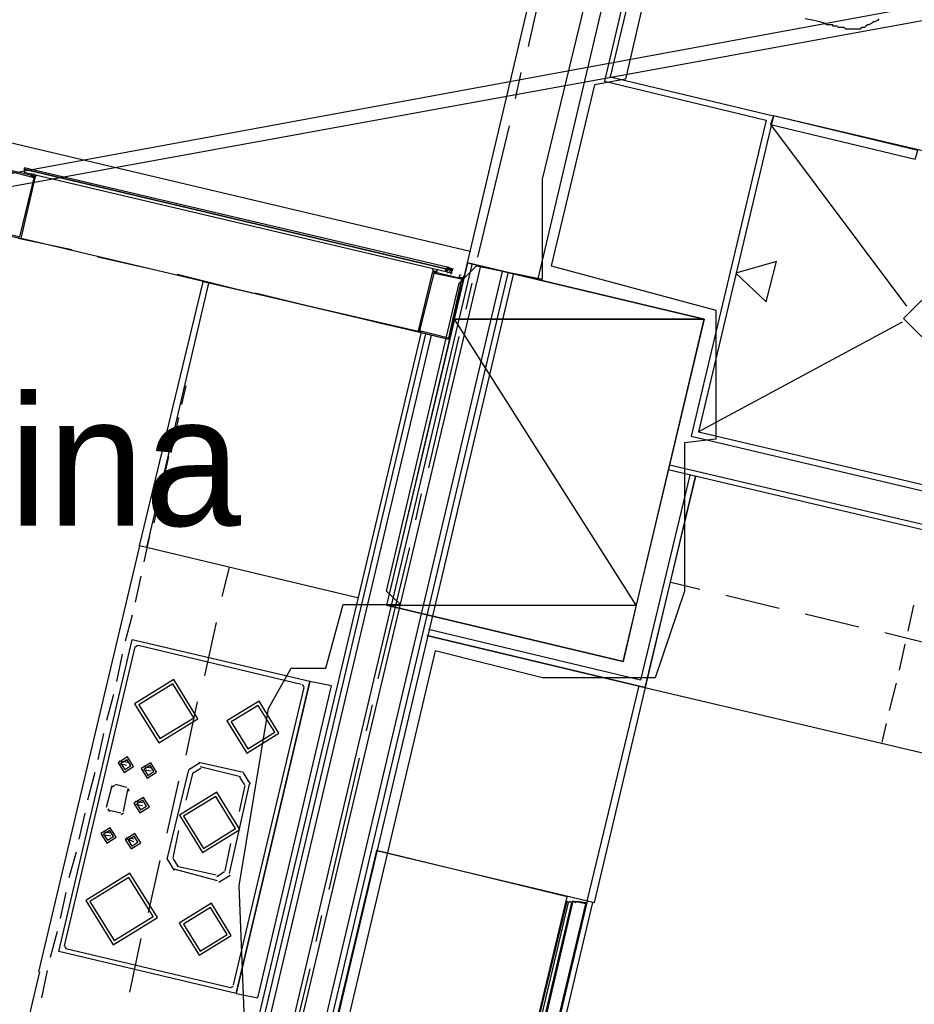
# Model space of a CAD drawing. Header units: feet. Extents: x -79 to 198, y -22 to 181.
# Tile 261 of 318: x 96.45 to 104.71, y 144.56 to 153.65. Entities that reach past the tile are written whole.
import ezdxf
from ezdxf.enums import TextEntityAlignment as Align

# ---------------------------------------------------------------- set-up
doc = ezdxf.new("R2010")
doc.units = ezdxf.units.FT
for name, color, linetype in [('A-AREA-UNIDAD', 30, 'CONTINUOUS'), ('A-LINEA', 7, 'CONTINUOUS'), ('A-LINEA-FINA', 9, 'CONTINUOUS'), ('A-MURO-CONCRETO', 8, 'CONTINUOUS'), ('A-NOMBRE-ESPACIO', 2, 'CONTINUOUS')]:
    doc.layers.add(name, color=color, linetype=linetype)

msp = doc.modelspace()

# ---------------------------------------------------------------- linework, layer by layer
at = {"layer": 'A-AREA-UNIDAD'}
for points in [[(85.28, 129.1733), (88.512, 142.8089), (89.568, 142.8089), (95.488, 141.3689), (97.728, 141.1378), (98.528, 144.4089), (98.48, 145.6533), (98.752, 147.2889), (98.96, 147.6622), (99.28, 147.6622), (99.44, 148.2489), (99.968, 148.2489), (99.84, 148.3733), (100.512, 151.2178), (100.672, 151.3778), (101.28, 151.2533), (101.28, 152.1778), (102.848, 158.6489), (102.56, 158.7022), (102.528, 159.4133), (96.928, 159.7689), (90.24, 159.8933), (85.152, 159.6622), (78.432, 159.0222)], [(114.528, 157.1378), (110.368, 158.1333), (102.8, 159.3422), (102.752, 158.9333), (103.12, 158.8089), (103.12, 157.7422), (102.048, 153.1022), (101.76, 153.0489), (101.36, 151.3778), (102.88, 150.9689), (102.88, 149.7778), (102.592, 149.7422), (102.592, 148.3733), (102.32, 147.5733), (101.28, 147.5733), (100.288, 147.8222), (98.4, 139.8222), (96.72, 139.8933), (96.672, 140.1422), (89.28, 141.9022), (86.192, 128.9244)]]:
    msp.add_lwpolyline(points, dxfattribs=at)
at = {"layer": 'A-LINEA'}
for p, q in [((100.5867, 151.4044), (102.32, 158.7511)), ((100.5867, 151.4044), (102.32, 158.7511)), ((103.1867, 158.7378), (101.8533, 153.0844)), ((103.24, 158.7244), (101.9067, 153.1244)), ((101.24, 151.2578), (102.9867, 158.6711)), ((101.24, 151.2578), (102.9867, 158.6711)), ((118.2654, 156.262), (36.6895, 141.2395)), ((118.2654, 156.262), (36.6895, 141.2395)), ((118.6048, 156.158), (36.6897, 141.24)), ((118.6048, 156.158), (36.6897, 141.24)), ((101.3067, 154.1111), (101.1467, 153.4044)), ((100.6133, 151.5111), (92.4133, 153.4444)), ((101.08, 153.1644), (101.0267, 152.9244)), ((101.9067, 153.1244), (103.4133, 152.7644)), ((103.4133, 152.7644), (102.72, 149.8444)), ((103.3867, 152.6844), (104.64, 151.0044)), ((107.4933, 151.8044), (103.4133, 152.7644)), ((100.9733, 152.6711), (100.68, 151.4578)), ((104.6933, 152.4178), (104.6933, 152.4178)), ((104.6933, 152.4178), (104.6933, 152.4178)), ((96.5733, 152.2311), (96.5867, 152.2178)), ((96.5867, 152.2311), (96.5867, 152.2311)), ((96.9333, 151.5244), (96.44, 151.6311)), ((100.1333, 150.7644), (96.4667, 151.6311)), ((97.6533, 151.3511), (97.1733, 151.4578)), ((100.6267, 151.3911), (98.0133, 140.3378)), ((100.7067, 151.3778), (98.0667, 140.2444)), ((100.9067, 151.3244), (98.2267, 139.9911)), ((100.28, 151.3244), (100.28, 151.3244)), ((100.3067, 151.3511), (100.3067, 151.3511)), ((100.3867, 151.3511), (100.3867, 151.3378)), ((100.3867, 151.3511), (100.3867, 151.3511)), ((100.4, 151.3378), (100.3867, 151.3378)), ((100.4, 151.3378), (100.3867, 151.3378)), ((100.3867, 151.3378), (100.3867, 151.3378)), ((100.3867, 151.3378), (100.3867, 151.3378)), ((100.3867, 151.3378), (100.3867, 151.3378)), ((100.3867, 151.3378), (100.3867, 151.3378)), ((100.3867, 151.3378), (100.3867, 151.3378)), ((100.3867, 151.3244), (100.3867, 151.3244)), ((100.3867, 151.3244), (100.3867, 151.3244)), ((100.3867, 151.3244), (100.3867, 151.3244)), ((100.3867, 151.3244), (100.3867, 151.3244)), ((100.3867, 151.3244), (100.4, 151.3244)), ((100.3997, 151.365), (100.4561, 151.3516)), ((100.4, 151.3644), (100.4, 151.3644)), ((100.4133, 151.3644), (100.4, 151.3644)), ((100.4, 151.3644), (100.4, 151.3644)), ((100.4133, 151.3644), (100.4, 151.3644)), ((100.4, 151.3511), (100.4, 151.3644)), ((100.4, 151.3644), (100.4, 151.3644)), ((100.4, 151.3644), (100.4, 151.3644)), ((100.4, 151.3644), (100.4, 151.3644)), ((100.4, 151.3644), (100.4, 151.3644)), ((100.4, 151.3511), (100.4, 151.3511)), ((100.4, 151.3378), (100.4, 151.3511)), ((100.4, 151.3511), (100.4, 151.3511)), ((100.4, 151.3511), (100.4, 151.3511)), ((100.4, 151.3378), (100.4, 151.3511)), ((100.4, 151.3511), (100.4, 151.3511)), ((100.4, 151.3511), (100.4, 151.3511)), ((100.4, 151.3511), (100.4, 151.3511)), ((100.4, 151.3511), (100.4, 151.3511)), ((100.4, 151.3511), (100.4, 151.3511)), ((100.4, 151.3511), (100.4, 151.3511)), ((100.4, 151.3511), (100.4, 151.3511)), ((100.4, 151.3378), (100.4, 151.3511)), ((100.4133, 151.3511), (100.4, 151.3511)), ((100.4, 151.3511), (100.4, 151.3511)), ((100.4, 151.3511), (100.4, 151.3511)), ((100.4, 151.3511), (100.4, 151.3511)), ((100.4, 151.3511), (100.4133, 151.3511)), ((100.4, 151.3511), (100.4, 151.3378)), ((100.4133, 151.3511), (100.4, 151.3511)), ((100.4, 151.3511), (100.4, 151.3511)), ((100.4, 151.3511), (100.4, 151.3511)), ((100.4, 151.3378), (100.4, 151.3511)), ((100.4, 151.3511), (100.4, 151.3511)), ((100.4, 151.3511), (100.4, 151.3511)), ((100.4, 151.3378), (100.4, 151.3378)), ((100.4, 151.3378), (100.4, 151.3378)), ((100.4, 151.3378), (100.4, 151.3378)), ((100.4, 151.3378), (100.4, 151.3378)), ((100.4, 151.3378), (100.4, 151.3378)), ((100.4, 151.3378), (100.4, 151.3378)), ((100.4, 151.3378), (100.4, 151.3378)), ((100.4, 151.3378), (100.4, 151.3378)), ((100.4, 151.3378), (100.4, 151.3378)), ((100.4, 151.3378), (100.4, 151.3378)), ((100.4, 151.3378), (100.4, 151.3378)), ((100.4, 151.3378), (100.4, 151.3378)), ((100.4, 151.3378), (100.4, 151.3378)), ((100.4133, 151.3644), (100.4133, 151.3644)), ((100.4133, 151.3644), (100.4133, 151.3644)), ((100.4133, 151.3644), (100.4133, 151.3644)), ((100.4133, 151.3511), (100.4133, 151.3644)), ((100.4133, 151.3644), (100.4133, 151.3511)), ((100.4133, 151.3644), (100.4133, 151.3644)), ((100.4133, 151.3644), (100.4133, 151.3644)), ((100.4133, 151.3511), (100.4133, 151.3511)), ((100.4133, 151.3378), (100.4133, 151.3511)), ((100.4267, 151.3511), (100.4133, 151.3511)), ((100.4133, 151.3511), (100.4133, 151.3511)), ((100.4133, 151.3511), (100.4133, 151.3511)), ((100.4133, 151.3511), (100.4133, 151.3511)), ((100.4133, 151.3511), (100.4133, 151.3511)), ((100.4133, 151.3511), (100.4133, 151.3511)), ((100.4133, 151.3511), (100.4133, 151.3511)), ((100.4267, 151.3511), (100.4133, 151.3511)), ((100.4133, 151.3511), (100.4133, 151.3511)), ((100.4133, 151.3511), (100.4133, 151.3511)), ((100.4133, 151.3511), (100.4133, 151.3511)), ((100.4133, 151.3511), (100.4133, 151.3511)), ((100.4133, 151.3511), (100.4133, 151.3511)), ((100.4133, 151.3511), (100.4133, 151.3511)), ((100.4133, 151.3511), (100.4133, 151.3511)), ((100.4133, 151.3511), (100.4133, 151.3511)), ((100.4133, 151.3511), (100.4133, 151.3511)), ((100.4133, 151.3511), (100.4133, 151.3511)), ((100.4267, 151.3511), (100.4133, 151.3511)), ((100.4133, 151.3511), (100.4133, 151.3511)), ((100.4133, 151.3511), (100.4133, 151.3511)), ((100.4133, 151.3511), (100.4133, 151.3511)), ((100.4133, 151.3511), (100.4133, 151.3511)), ((100.4133, 151.3511), (100.4133, 151.3511)), ((100.4133, 151.3511), (100.4133, 151.3511)), ((100.4133, 151.3511), (100.4133, 151.3511)), ((100.4133, 151.3511), (100.4133, 151.3511)), ((100.4133, 151.3511), (100.4133, 151.3511)), ((100.4133, 151.3511), (100.4133, 151.3511)), ((100.4133, 151.3378), (100.4133, 151.3378)), ((100.4133, 151.3378), (100.4133, 151.3378)), ((100.4133, 151.3378), (100.4133, 151.3378)), ((100.4133, 151.3378), (100.4133, 151.3378)), ((100.4133, 151.3378), (100.4133, 151.3378)), ((100.4133, 151.3378), (100.4133, 151.3378)), ((100.4267, 151.3378), (100.4133, 151.3378)), ((100.4133, 151.3378), (100.4133, 151.3378)), ((100.4267, 151.3378), (100.4133, 151.3378)), ((100.4267, 151.3378), (100.4133, 151.3378)), ((100.4133, 151.3378), (100.4133, 151.3378)), ((100.4133, 151.3378), (100.4133, 151.3378)), ((100.4133, 151.3378), (100.4133, 151.3378)), ((100.4133, 151.3378), (100.4133, 151.3378)), ((100.4133, 151.3378), (100.4133, 151.3378)), ((100.4133, 151.3378), (100.4133, 151.3378)), ((100.4133, 151.3378), (100.4133, 151.3378)), ((100.4133, 151.3378), (100.4133, 151.3378)), ((100.4133, 151.3378), (100.4133, 151.3378)), ((100.4133, 151.3378), (100.4133, 151.3378)), ((100.4267, 151.3511), (100.4267, 151.3511)), ((100.4267, 151.3511), (100.4267, 151.3511)), ((100.4267, 151.3511), (100.4267, 151.3511)), ((100.4267, 151.3511), (100.4267, 151.3511)), ((100.4267, 151.3511), (100.4267, 151.3511)), ((100.4267, 151.3511), (100.4267, 151.3511)), ((100.4267, 151.3378), (100.4267, 151.3511)), ((100.4267, 151.3511), (100.4267, 151.3511)), ((100.4267, 151.3511), (100.4267, 151.3511)), ((100.4267, 151.3511), (100.4267, 151.3511)), ((100.4267, 151.3511), (100.4267, 151.3511)), ((100.4267, 151.3511), (100.4267, 151.3511)), ((100.4267, 151.3511), (100.4267, 151.3511)), ((100.4267, 151.3511), (100.4267, 151.3511)), ((100.4267, 151.3511), (100.4267, 151.3511)), ((100.4267, 151.3511), (100.4267, 151.3511)), ((100.4267, 151.3511), (100.44, 151.3511)), ((100.4267, 151.3511), (100.4267, 151.3511)), ((100.4267, 151.3511), (100.4267, 151.3511)), ((100.4267, 151.3511), (100.44, 151.3511)), ((100.4267, 151.3511), (100.4267, 151.3511)), ((100.4267, 151.3511), (100.4267, 151.3511)), ((100.4267, 151.3511), (100.4267, 151.3511)), ((100.44, 151.3511), (100.4267, 151.3378)), ((100.4267, 151.3511), (100.4267, 151.3511)), ((100.4267, 151.3511), (100.4267, 151.3511)), ((100.4267, 151.3511), (100.4267, 151.3511)), ((100.4267, 151.3511), (100.4267, 151.3511)), ((100.4267, 151.3511), (100.4267, 151.3511)), ((100.4267, 151.3511), (100.4267, 151.3511)), ((100.4267, 151.3511), (100.4267, 151.3511)), ((100.4267, 151.3511), (100.4267, 151.3511)), ((100.4267, 151.3511), (100.4267, 151.3511)), ((100.4267, 151.3511), (100.4267, 151.3511)), ((100.4267, 151.3511), (100.4267, 151.3511)), ((100.4267, 151.3511), (100.44, 151.3511)), ((100.4267, 151.3511), (100.4267, 151.3511)), ((100.4267, 151.3511), (100.4267, 151.3511)), ((100.4267, 151.3511), (100.44, 151.3511)), ((100.4267, 151.3378), (100.4267, 151.3378)), ((100.4267, 151.3378), (100.4267, 151.3378)), ((100.44, 151.3378), (100.4267, 151.3378)), ((100.4267, 151.3378), (100.4267, 151.3378)), ((100.4267, 151.3378), (100.4267, 151.3378)), ((100.44, 151.3378), (100.4267, 151.3378)), ((100.4267, 151.3378), (100.4267, 151.3378)), ((100.4267, 151.3378), (100.4267, 151.3378)), ((100.4267, 151.3378), (100.4267, 151.3378)), ((100.4267, 151.3378), (100.4267, 151.3378)), ((100.4267, 151.3378), (100.4267, 151.3378)), ((100.4267, 151.3378), (100.4267, 151.3378)), ((100.4267, 151.3378), (100.4267, 151.3378)), ((100.4267, 151.3378), (100.4267, 151.3378)), ((100.4267, 151.3378), (100.4267, 151.3378)), ((100.4267, 151.3378), (100.4267, 151.3378)), ((100.4267, 151.3378), (100.4267, 151.3378)), ((100.4267, 151.3378), (100.4267, 151.3378)), ((100.4267, 151.3378), (100.44, 151.3378)), ((100.4267, 151.3378), (100.44, 151.3378)), ((100.44, 151.3511), (100.44, 151.3511)), ((100.44, 151.3511), (100.44, 151.3511)), ((100.44, 151.3511), (100.44, 151.3511)), ((100.44, 151.3378), (100.44, 151.3511)), ((100.44, 151.3511), (100.44, 151.3511)), ((100.44, 151.3511), (100.44, 151.3511)), ((100.44, 151.3511), (100.44, 151.3511)), ((100.44, 151.3511), (100.44, 151.3511)), ((100.44, 151.3511), (100.44, 151.3511)), ((100.44, 151.3378), (100.44, 151.3511)), ((100.44, 151.3511), (100.44, 151.3511)), ((100.44, 151.3511), (100.44, 151.3511)), ((100.44, 151.3244), (100.44, 151.3378)), ((100.44, 151.3378), (100.44, 151.3378)), ((100.44, 151.3378), (100.44, 151.3378)), ((100.44, 151.3378), (100.44, 151.3378)), ((100.44, 151.3378), (100.44, 151.3378)), ((100.44, 151.3244), (100.44, 151.3378)), ((100.44, 151.3378), (100.44, 151.3378)), ((100.44, 151.3244), (100.44, 151.3378)), ((100.44, 151.3378), (100.44, 151.3378)), ((100.44, 151.3244), (100.44, 151.3378)), ((100.44, 151.3378), (100.44, 151.3378)), ((100.44, 151.3378), (100.44, 151.3378)), ((100.44, 151.3378), (100.44, 151.3378)), ((100.44, 151.3378), (100.44, 151.3378)), ((100.44, 151.3378), (100.44, 151.3378)), ((100.44, 151.3378), (100.44, 151.3378)), ((100.44, 151.3378), (100.44, 151.3378)), ((100.44, 151.3378), (100.44, 151.3378)), ((100.44, 151.3378), (100.44, 151.3378)), ((100.44, 151.3378), (100.44, 151.3378)), ((100.44, 151.3378), (100.44, 151.3378)), ((100.44, 151.3378), (100.44, 151.3378)), ((100.44, 151.3244), (100.44, 151.3244)), ((100.44, 151.3244), (100.44, 151.3244)), ((100.44, 151.3244), (100.44, 151.3244)), ((100.44, 151.3244), (100.44, 151.3244)), ((100.44, 151.3244), (100.44, 151.3244)), ((100.44, 151.3244), (100.44, 151.3244)), ((100.44, 151.3244), (100.44, 151.3244)), ((100.44, 151.3244), (100.44, 151.3244)), ((100.44, 151.3244), (100.44, 151.3244)), ((100.44, 151.3244), (100.44, 151.3111)), ((100.44, 151.3244), (100.44, 151.3244)), ((100.44, 151.3244), (100.44, 151.3244)), ((100.44, 151.3244), (100.44, 151.3244)), ((100.44, 151.3244), (100.44, 151.3244)), ((100.4533, 151.3511), (100.4533, 151.3511)), ((100.4533, 151.3511), (100.4533, 151.3511)), ((100.4533, 151.3511), (100.4533, 151.3511)), ((100.4533, 151.3378), (100.4533, 151.3378)), ((98.3867, 151.1778), (97.9067, 151.2978)), ((100.16, 150.7644), (98.1467, 151.2311)), ((100.96, 151.3111), (98.2667, 139.9244)), ((100.44, 151.3111), (100.44, 151.3111)), ((100.44, 151.3111), (100.44, 151.3111)), ((100.44, 151.3111), (100.44, 151.3111)), ((100.5333, 151.2978), (100.5333, 151.2978)), ((100.5333, 151.2844), (100.5333, 151.2844)), ((97.6267, 148.7778), (98.2, 151.2178)), ((100.6267, 151.2178), (100.5733, 150.9778)), ((99.12, 151.0044), (98.6267, 151.1244)), ((99.8533, 150.8311), (99.36, 150.9511)), ((100.4133, 150.6978), (100.0933, 150.7778)), ((104.6, 150.8578), (102.72, 149.8444)), ((100.16, 150.7644), (97.7733, 140.7111)), ((100.2, 150.7511), (97.8133, 140.6578)), ((100.2533, 150.7378), (97.8533, 140.5911)), ((100.5067, 150.7244), (100.2267, 149.5111)), ((97.9867, 150.2711), (97.9467, 150.0978)), ((97.92, 149.9778), (97.8667, 149.7378)), ((102.6533, 149.8044), (106.84, 148.8178)), ((102.72, 149.8444), (106.8133, 148.8844)), ((97.8267, 149.6178), (97.7733, 149.3644)), ((102.44, 149.4978), (110.0533, 147.6978)), ((110.12, 147.7378), (102.4533, 149.5378)), ((102.64, 149.4444), (102.1867, 147.5511)), ((97.7467, 149.2444), (97.6933, 149.0044)), ((100.16, 149.2711), (100.1067, 149.0311)), ((97.6533, 148.8844), (97.6, 148.6444)), ((97.56, 148.7911), (96.6267, 144.8578)), ((100.0533, 148.7778), (99.76, 147.5644)), ((98.3867, 148.5911), (98.32, 148.3244)), ((97.5733, 148.5111), (97.52, 148.2711)), ((102.4667, 148.4578), (102.7333, 148.3911)), ((102.9733, 148.3378), (103.4667, 148.2178)), ((104.7067, 148.2444), (104.6533, 148.0044)), ((97.4933, 148.1511), (97.4267, 147.9111)), ((103.7067, 148.1644), (104.2, 148.0444)), ((98.2667, 148.0844), (98.16, 147.5911)), ((100.2133, 147.9644), (102.2267, 147.4844)), ((102.1867, 147.5511), (100.2267, 148.0178)), ((104.44, 147.9911), (104.92, 147.8711)), ((96.8133, 145.0444), (97.4933, 147.9244)), ((96.8667, 145.0978), (97.52, 147.8578)), ((99.1333, 147.5378), (97.4933, 147.9244)), ((97.5446, 147.8706), (97.5205, 147.8557)), ((99.0533, 147.5111), (97.5467, 147.8711)), ((104.6267, 147.8844), (104.5733, 147.6444)), ((97.4, 147.7911), (97.3467, 147.5378)), ((98.4533, 144.6578), (99.1333, 147.5378)), ((99.0795, 147.4865), (99.0646, 147.5106)), ((101.6933, 145.5111), (102.1733, 147.4978)), ((104.5467, 147.5244), (104.48, 147.2711)), ((97.32, 147.4178), (97.2533, 147.1778)), ((98.4267, 144.7378), (99.08, 147.4844)), ((102.2267, 147.4844), (109.5867, 145.7511)), ((98.0933, 147.3511), (97.9867, 146.8578)), ((99.7067, 147.3244), (99.6533, 147.0844)), ((104.4533, 147.1511), (104.4133, 146.9778)), ((97.2267, 147.0578), (97.1733, 146.8178)), ((97.4533, 146.7911), (97.3733, 146.8044)), ((97.44, 146.7644), (97.3733, 146.7778)), ((97.44, 146.7778), (97.44, 146.7778)), ((98.12, 146.7888), (98.0157, 146.7244)), ((98.52, 146.6978), (98.1067, 146.7911)), ((99.5867, 146.8311), (99.3067, 145.6178)), ((97.1467, 146.6978), (97.08, 146.4444)), ((97.6667, 146.7111), (97.5867, 146.7244)), ((97.6667, 146.7378), (97.6, 146.7511)), ((97.6667, 146.7244), (97.6667, 146.7244)), ((98.0133, 146.7244), (97.8133, 145.8978)), ((98.0533, 146.6978), (97.9867, 146.4444)), ((98.1271, 146.7362), (98.0549, 146.6916)), ((98.4933, 146.6578), (98.12, 146.7511)), ((98.5843, 146.5912), (98.52, 146.6954)), ((97.3333, 146.5911), (97.44, 146.5644)), ((97.92, 146.6178), (97.8133, 146.1378)), ((98.5733, 146.5911), (98.3867, 145.7644)), ((98.5317, 146.584), (98.4871, 146.6562)), ((97.2533, 146.3778), (97.3067, 146.5778)), ((97.3313, 146.5772), (97.3072, 146.5624)), ((97.4133, 146.3378), (97.4533, 146.5378)), ((97.4661, 146.5265), (97.4513, 146.5506)), ((98.5333, 146.5778), (98.48, 146.3378)), ((97.5867, 146.4178), (97.52, 146.4311)), ((97.5867, 146.3911), (97.52, 146.4044)), ((97.5867, 146.4044), (97.5867, 146.4044)), ((97.0533, 146.3244), (97, 146.0844)), ((97.3867, 146.3244), (97.2667, 146.3511)), ((97.2672, 146.3624), (97.2821, 146.3383)), ((97.3887, 146.3116), (97.4128, 146.3265)), ((97.2933, 146.1378), (97.2267, 146.1511)), ((97.92, 146.1644), (97.8667, 145.9111)), ((97.2933, 146.1111), (97.2133, 146.1244)), ((97.2933, 146.1244), (97.2933, 146.1244)), ((97.5067, 146.0844), (97.44, 146.0978)), ((97.5067, 146.0578), (97.44, 146.0844)), ((97.5067, 146.0711), (97.5067, 146.0711)), ((98.4, 146.0444), (98.3467, 145.7911)), ((96.9733, 145.9644), (96.9067, 145.7244)), ((97.7467, 145.8844), (97.64, 145.4044)), ((97.8157, 145.8977), (97.88, 145.7934)), ((97.8683, 145.9049), (97.9129, 145.8327)), ((98.28, 145.6978), (97.88, 145.8044)), ((98.2667, 145.7511), (97.9067, 145.8311)), ((98.2729, 145.7394), (98.3451, 145.784)), ((98.2934, 145.6868), (98.3977, 145.7512)), ((96.88, 145.5911), (96.8267, 145.3511)), ((100.8533, 142.6844), (101.52, 145.4978)), ((100.8533, 142.6844), (101.52, 145.4978)), ((101.5467, 145.4978), (100.88, 142.6711)), ((101.5467, 145.4978), (100.88, 142.6711)), ((99.24, 145.3778), (99.1867, 145.1378)), ((96.8, 145.2311), (96.7333, 144.9911)), ((97.5733, 145.1644), (97.4667, 144.6711)), ((98.4533, 144.6578), (96.8133, 145.0444)), ((96.8672, 145.0957), (96.8821, 145.0716)), ((98.4, 144.7111), (96.88, 145.0711)), ((96.7067, 144.8711), (96.6533, 144.6178)), ((99.1333, 144.8844), (98.84, 143.6711)), ((98.4021, 144.7116), (98.4261, 144.7265))]:
    msp.add_line(p, q, dxfattribs=at)
for points in [[(104.3867, 153.6578), (104.3733, 153.6444), (104.3467, 153.6311), (104.3333, 153.6311), (104.32, 153.6178), (104.2933, 153.6044), (104.28, 153.6044), (104.2667, 153.5911), (104.2533, 153.5778), (104.2267, 153.5778), (104.2133, 153.5644), (104.2, 153.5644), (104.1867, 153.5644), (104.1733, 153.5644), (104.1467, 153.5644), (104.1333, 153.5644), (104.12, 153.5644), (104.1067, 153.5644), (104.0933, 153.5644), (104.08, 153.5644), (104.0667, 153.5778), (104.0533, 153.5778), (104.04, 153.5778), (104.0133, 153.5778), (104, 153.5911), (103.9867, 153.5911), (103.9733, 153.5911), (103.96, 153.5911), (103.96, 153.6044), (103.9467, 153.6044), (103.9333, 153.6044), (103.9067, 153.6044), (103.88, 153.6178), (103.84, 153.6311), (103.7867, 153.6444), (103.7067, 153.6578)], [(101.8533, 153.0844), (103.3467, 152.7244), (102.6533, 149.8044)], [(103.3867, 152.6844), (104.72, 152.3644), (104.7467, 152.4444), (103.4133, 152.7644), (103.3867, 152.6844)], [(103.44, 152.7111), (103.44, 152.7111), (103.44, 152.7111)], [(96.1733, 151.6978), (96.4667, 151.6311), (96.6, 152.2044), (96.32, 152.2711), (96.1733, 151.6978)], [(96.1867, 151.7111), (96.4533, 151.6444), (96.5867, 152.1911), (96.32, 152.2578), (96.1867, 151.7111)], [(100.4, 151.3644), (96.4933, 152.2844), (96.4933, 152.2711), (100.3867, 151.3511), (100.4, 151.3511), (100.4, 151.3644)], [(100.3867, 151.3378), (100.3867, 151.3511), (96.4933, 152.2711), (96.4933, 152.2444), (100.3867, 151.3244), (100.3867, 151.3378)], [(96.56, 152.2311), (96.56, 152.2044), (96.56, 152.2044), (96.5733, 152.2044), (96.5733, 152.2044), (96.5733, 152.2044), (96.5733, 152.2044), (96.5733, 152.1911), (96.5733, 152.1911)], [(96.5733, 152.2311), (96.5733, 152.2311), (96.5733, 152.2311), (96.5733, 152.2311)], [(96.5733, 152.1911), (96.5867, 152.2044), (96.5867, 152.2044)], [(96.5867, 152.2178), (96.6, 152.2178), (96.6, 152.2178), (96.6, 152.2178)], [(96.6133, 152.2178), (96.6, 152.2044), (96.6, 152.2044), (96.5867, 152.2044), (96.5867, 152.2044), (96.5867, 152.1911), (96.5867, 152.1911), (96.5867, 152.1911), (96.5867, 152.1911), (96.5867, 152.1911)], [(96.5867, 152.2044), (96.5867, 152.1911), (96.5867, 152.1911)], [(102.0267, 147.7244), (102.7733, 150.8844), (100.5867, 151.4044), (99.84, 148.2444), (102.0267, 147.7244)], [(100.4133, 150.6978), (100.1333, 150.7644), (100.2667, 151.3244), (100.5467, 151.2578), (100.4133, 150.6978)], [(100.28, 151.3111), (100.28, 151.3244), (100.28, 151.3244), (100.28, 151.3244), (100.28, 151.3244), (100.28, 151.3244), (100.2667, 151.3378), (100.2667, 151.3378), (100.2667, 151.3511), (100.2667, 151.3511)], [(100.28, 151.3511), (100.28, 151.3511), (100.28, 151.3511)], [(100.28, 151.3111), (100.2933, 151.3244), (100.2933, 151.3244), (100.28, 151.3244), (100.2933, 151.3244), (100.2933, 151.3244), (100.3067, 151.3244), (100.3067, 151.3244), (100.3067, 151.3378), (100.3067, 151.3378), (100.3067, 151.3378)], [(100.2933, 151.3511), (100.2933, 151.3511), (100.2933, 151.3511)], [(100.3867, 151.3244), (100.4, 151.3378), (100.3867, 151.3511), (100.4, 151.3511), (100.4, 151.3644)], [(100.4133, 151.3644), (100.4133, 151.3511), (100.4, 151.3378), (100.4, 151.3244)], [(100.4, 151.3511), (100.4, 151.3511), (100.4, 151.3378), (100.4, 151.3244)], [(100.4395, 151.2999), (100.4252, 151.3238), (100.4009, 151.3102)], [(100.4533, 151.3511), (100.44, 151.3378), (100.4533, 151.3378), (100.44, 151.3378), (100.44, 151.3244), (100.44, 151.3111)], [(101.0133, 151.3111), (98.3067, 139.8578), (89.1867, 142.0178)], [(99.5733, 148.3111), (97.56, 148.7911), (98.1467, 151.2311)], [(100.4133, 150.7111), (100.1467, 150.7778), (100.28, 151.3111), (100.5333, 151.2578), (100.4133, 150.7111)], [(100.52, 151.2978), (100.52, 151.2978), (100.52, 151.2978), (100.5067, 151.2711), (100.5067, 151.2711), (100.5333, 151.2711), (100.5333, 151.2711), (100.5333, 151.2578), (100.5333, 151.2578), (100.5333, 151.2578), (100.5333, 151.2578), (100.5333, 151.2578), (100.5467, 151.2578), (100.5467, 151.2578), (100.5333, 151.2578), (100.5467, 151.2711), (100.5467, 151.2711), (100.5467, 151.2711), (100.5467, 151.2711), (100.56, 151.2844), (100.56, 151.2844), (100.56, 151.2844)], [(100.5467, 151.2844), (100.5467, 151.2844), (100.5467, 151.2844)], [(104.9467, 150.8911), (104.78, 151.0578), (104.6133, 150.8911), (104.78, 150.7244), (104.9467, 150.8911)], [(99.7467, 145.9778), (101.76, 145.4978), (102.6933, 149.4311)], [(102.6933, 149.4311), (102.2267, 147.4844), (100.2133, 147.9644)], [(97.7376, 146.9725), (98.0986, 147.1954), (97.8757, 147.5564), (97.5147, 147.3335), (97.7376, 146.9725)], [(97.7468, 147.0114), (98.0597, 147.2046), (97.8665, 147.5175), (97.5537, 147.3243), (97.7468, 147.0114)], [(98.6533, 144.6178), (99.3333, 147.4978), (99.1333, 147.5378), (98.4533, 144.6578), (98.6533, 144.6178)], [(98.5499, 146.8777), (98.8467, 147.061), (98.6635, 147.3578), (98.3666, 147.1746), (98.5499, 146.8777)], [(98.5591, 146.9167), (98.8078, 147.0702), (98.6542, 147.3189), (98.4056, 147.1654), (98.5591, 146.9167)], [(97.4165, 146.6997), (97.5047, 146.7542), (97.4502, 146.8425), (97.362, 146.788), (97.4165, 146.6997)], [(97.4226, 146.7257), (97.4787, 146.7604), (97.4441, 146.8165), (97.3879, 146.7819), (97.4226, 146.7257)], [(97.6298, 146.6464), (97.718, 146.7009), (97.6635, 146.7891), (97.5753, 146.7347), (97.6298, 146.6464)], [(97.6359, 146.6724), (97.6921, 146.707), (97.6574, 146.7632), (97.6013, 146.7285), (97.6359, 146.6724)], [(98.1407, 145.9588), (98.4856, 146.1718), (98.2727, 146.5167), (97.9277, 146.3038), (98.1407, 145.9588)], [(97.5631, 146.3264), (97.6514, 146.3809), (97.5969, 146.4691), (97.5086, 146.4147), (97.5631, 146.3264)], [(97.5693, 146.3524), (97.6254, 146.387), (97.5907, 146.4432), (97.5346, 146.4085), (97.5693, 146.3524)], [(98.1499, 145.9977), (98.4467, 146.181), (98.2635, 146.4778), (97.9666, 146.2946), (98.1499, 145.9977)], [(97.2565, 146.0464), (97.3447, 146.1009), (97.2902, 146.1891), (97.202, 146.1347), (97.2565, 146.0464)], [(97.2626, 146.0724), (97.3187, 146.107), (97.2841, 146.1632), (97.2279, 146.1285), (97.2626, 146.0724)], [(97.4831, 145.9931), (97.5714, 146.0476), (97.5169, 146.1358), (97.4286, 146.0813), (97.4831, 145.9931)], [(97.4893, 146.019), (97.5454, 146.0537), (97.5107, 146.1099), (97.4546, 146.0752), (97.4893, 146.019)], [(100.8133, 142.6444), (101.5067, 145.5511), (99.7467, 145.9778), (99.0533, 143.0578), (100.8133, 142.6444)], [(97.3151, 145.1069), (97.7242, 145.3595), (97.4716, 145.7686), (97.0625, 145.5161), (97.3151, 145.1069)], [(97.3243, 145.1458), (97.6853, 145.3687), (97.4624, 145.7297), (97.1014, 145.5068), (97.3243, 145.1458)], [(101, 142.6178), (100.92, 142.6311), (100.9067, 142.6578), (100.8933, 142.6578), (100.88, 142.6711), (100.8667, 142.6711), (100.8533, 142.6844), (100.84, 142.6711), (100.8267, 142.6844), (101.5067, 145.5111), (101.52, 145.4978), (101.5333, 145.5111), (101.5467, 145.4978), (101.56, 145.5111), (101.5867, 145.4978), (101.6, 145.5111), (101.68, 145.4978), (101, 142.6178)], [(101, 142.6178), (100.92, 142.6311), (100.9067, 142.6578), (100.8933, 142.6578), (100.88, 142.6711), (100.8667, 142.6711), (100.8533, 142.6844), (100.84, 142.6711), (100.8267, 142.6844), (101.5067, 145.5111), (101.52, 145.4978), (101.5333, 145.5111), (101.5467, 145.4978), (101.56, 145.5111), (101.5867, 145.4978), (101.6, 145.5111), (101.68, 145.4978), (101, 142.6178)], [(101.68, 145.4844), (101.56, 145.5111), (100.8933, 142.6578), (101, 142.6311), (101.68, 145.4844)], [(101.68, 145.4844), (101.56, 145.5111), (100.8933, 142.6578), (101, 142.6311), (101.68, 145.4844)], [(101.7467, 145.4978), (101.6933, 145.5111), (101, 142.5911), (101.0533, 142.5778), (101.7467, 145.4978)], [(101.7467, 145.4978), (101.6933, 145.5111), (101, 142.5911), (101.0533, 142.5778), (101.7467, 145.4978)], [(98.1099, 145.0111), (98.4067, 145.1943), (98.2235, 145.4912), (97.9266, 145.3079), (98.1099, 145.0111)], [(98.1191, 145.05), (98.3678, 145.2035), (98.2142, 145.4522), (97.9656, 145.2987), (98.1191, 145.05)], [(98.52, 143.8711), (96.52, 144.3511), (96.64, 144.8578)]]:
    msp.add_lwpolyline(points, dxfattribs=at)
for points in [[(100.28, 151.3244), (100.28, 151.3244), (100.28, 151.3244), (100.28, 151.3244)], [(100.5333, 151.2711), (100.5333, 151.2711), (100.5333, 151.2578), (100.5333, 151.2578)]]:
    msp.add_lwpolyline(points, close=True, dxfattribs=at)
at = {"layer": 'A-LINEA-FINA'}
msp.add_lwpolyline([(103.3467, 151.0444), (103.44, 151.4178), (103.0667, 151.3111), (103.3467, 151.0444), (103.3467, 151.0444)], dxfattribs=at)
at = {"layer": 'A-MURO-CONCRETO'}
for points in [[(100.5867, 151.4044), (102.7733, 150.8844), (100.4667, 150.8844), (100.5867, 151.4044), (100.5867, 151.4044)], [(100.4667, 150.8844), (99.84, 148.2444), (102.1467, 148.2444), (100.4667, 150.8844)], [(100.4667, 150.8844), (102.7733, 150.8844), (102.1467, 148.2444), (100.4667, 150.8844), (100.4667, 150.8844)], [(99.84, 148.2444), (102.1467, 148.2444), (102.0267, 147.7244), (99.84, 148.2444), (99.84, 148.2444)]]:
    msp.add_lwpolyline(points, dxfattribs=at)

# ---------------------------------------------------------------- texts
at = {"layer": 'A-NOMBRE-ESPACIO'}
msp.add_text('Cocina', height=1.2, dxfattribs=at).set_placement((96, 148.9778), align=Align.CENTER)

doc.saveas('drawing.dxf')
